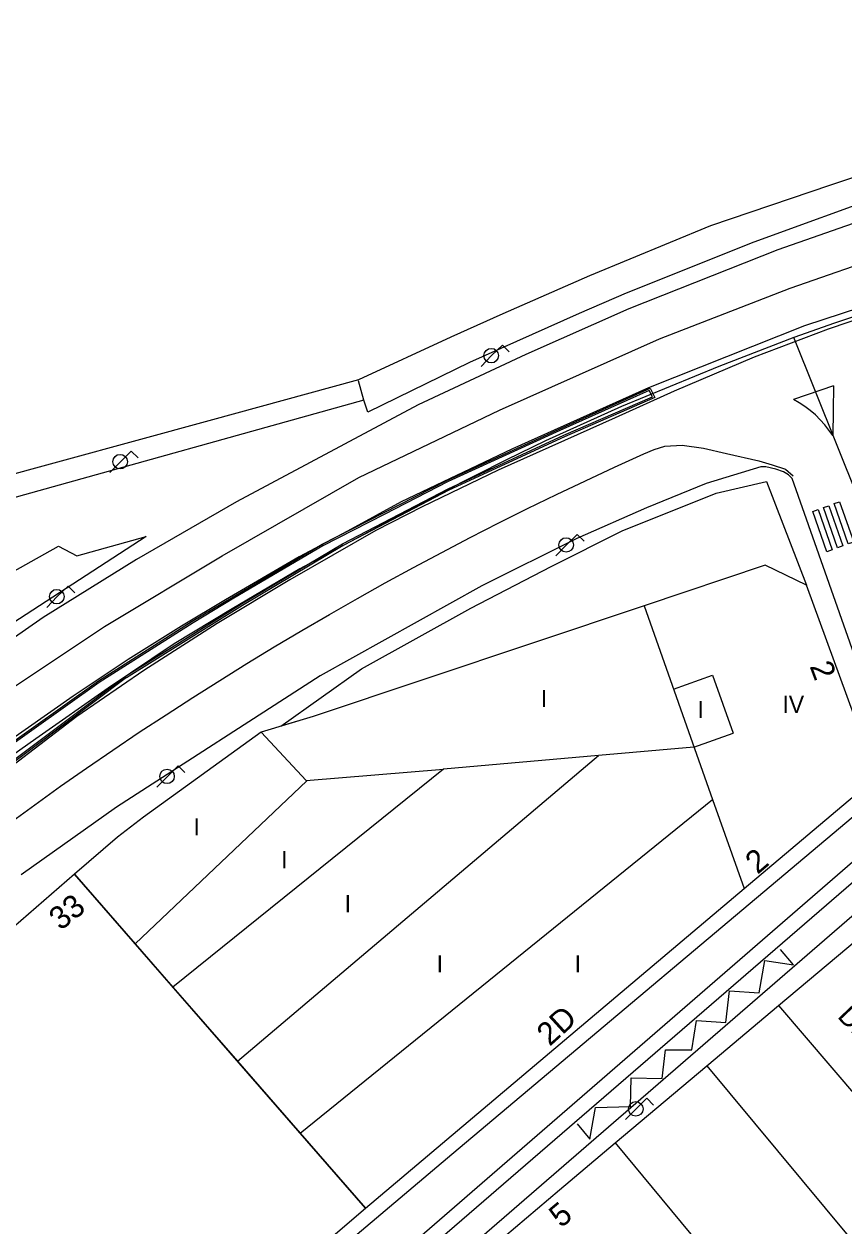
# Model space of a CAD drawing. Extents: x 282771 to 285132, y 4823109 to 4825496.
# Drawn here: x 284006.5 to 284078.3, y 4824146.9 to 4824252.3 of the extents above; entities that cross this region are included whole.
import ezdxf

# ---------------------------------------------------------------- set-up
doc = ezdxf.new("R2010")
doc.units = 0
for name, color, linetype in [('ACERA-BORDILLO', 7, 'Continuous'), ('ACERA-INTERIOR', 7, 'Continuous'), ('BORDILLO', 7, 'Continuous'), ('CALLE-EJE', 7, 'Continuous'), ('CARGA_DESCARGA', 7, 'Continuous'), ('EDIFICIO', 7, 'Continuous'), ('EDIFICIO-PROYECTADO', 7, 'Continuous'), ('FAROLA', 7, 'Continuous'), ('MEDIANERA', 7, 'Continuous'), ('NUM-LOCAL', 7, 'Continuous'), ('NUM-PORTAL', 7, 'Continuous'), ('NUM-VADO', 7, 'Continuous'), ('PASO-PEATONES', 7, 'Continuous'), ('SENAL-VIARIA', 7, 'Continuous'), ('TXT-ALTURA-EDIFICIO', 7, 'Continuous'), ('TXT-EDIFICIOS', 7, 'Continuous'), ('VALLA', 7, 'Continuous'), ('ZONA-VERDE', 7, 'Continuous')]:
    doc.layers.add(name, color=color, linetype=linetype)

msp = doc.modelspace()

# ---------------------------------------------------------------- linework, layer by layer
at = {"layer": 'ACERA-BORDILLO'}
for points in [[(284179.07, 4824252.27), (284149.26, 4824249.55), (284122.98, 4824246.97), (284114.72, 4824246.16), (284109.16, 4824245.04), (284101.93, 4824243.38), (284092.83, 4824240.93), (284086.59, 4824238.93), (284082.5, 4824237.53), (284070.43, 4824233.15), (284059.24, 4824228.68), (284055.12, 4824226.9), (284045.5, 4824222.6), (284036.58, 4824218.26), (284036.23, 4824219.32), (284005.23, 4824210.67)], [(284082.11, 4824188.8), (284073.78, 4824212.44), (284073.45, 4824212.76), (284073.02, 4824213.02), (284072.35, 4824213.26), (284071.47, 4824213.47), (284071.02, 4824213.47), (284066.23, 4824212), (284061.02, 4824209.88), (284054.91, 4824207.19), (284046.59, 4824203.05), (284032.41, 4824195.14), (284014.57, 4824183.64), (284006.2, 4824177.7)], [(284027.74, 4824139.53), (284043.95, 4824153.22), (284080.97, 4824184.37)], [(284095.25, 4824146.06), (284095.88, 4824147.2), (284096, 4824148.22), (284095.99, 4824149.76), (284087.36, 4824174.06), (284087.2, 4824174.45), (284086.98, 4824174.84), (284086.71, 4824175.22), (284086.39, 4824175.58), (284086.01, 4824175.91), (284085.58, 4824176.19), (284085.11, 4824176.42), (284084.61, 4824176.59), (284084.1, 4824176.69), (284083.57, 4824176.72), (284083.06, 4824176.69), (284082.57, 4824176.59), (284082.11, 4824176.44), (284081.69, 4824176.24), (284081.31, 4824176.01), (284080.97, 4824175.75), (283971.69, 4824081.2)]]:
    msp.add_lwpolyline(points, dxfattribs=at)
at = {"layer": 'ACERA-INTERIOR'}
for points in [[(284036.23, 4824219.32), (284035.78, 4824220.99)], [(284028.96, 4824190.74), (284036.03, 4824195.76), (284045.63, 4824201.08), (284052.67, 4824204.74), (284058.88, 4824207.85), (284067.13, 4824211.17), (284071.52, 4824212.17), (284075.04, 4824203.09)]]:
    msp.add_lwpolyline(points, dxfattribs=at)
at = {"layer": 'BORDILLO'}
for points in [[(284004.09, 4824188.4), (284012.97, 4824194.7), (284021.2, 4824199.93), (284024.78, 4824202.07), (284032.59, 4824206.68), (284037.95, 4824209.43), (284043.58, 4824212.31), (284053.35, 4824216.78), (284061.33, 4824220.37)], [(284061.33, 4824220.37), (284061.74, 4824219.54), (284053.84, 4824216.09), (284043.69, 4824211.41), (284034.43, 4824206.57), (284025.6, 4824201.32), (284015.43, 4824194.99), (284015.44, 4824195), (284004.18, 4824186.57)], [(284004.2, 4824203.57), (284009.48, 4824206.51), (284011.09, 4824205.67), (284017.15, 4824207.35), (284000.18, 4824196.34)]]:
    msp.add_lwpolyline(points, dxfattribs=at)
at = {"layer": 'CALLE-EJE'}
for points in [[(284261.87, 4824252.25), (284254.5, 4824251.87), (284239.08, 4824250.55), (284165.54, 4824244.07), (284149.74, 4824242.61), (284137.83, 4824241.41), (284131.99, 4824240.62), (284123.18, 4824238.72), (284101.16, 4824233.36), (284089.55, 4824230.07), (284077.5, 4824226.06), (284073.92, 4824224.8)], [(284073.92, 4824224.8), (284067.35, 4824222.26), (284058.81, 4824218.75), (284052.16, 4824215.76), (284048.73, 4824214.08), (284043.26, 4824211.31), (284036.61, 4824207.73), (284030.62, 4824204.52), (284024.71, 4824201.01), (284019.6, 4824197.95), (284013.83, 4824194.08), (284007.48, 4824189.62), (284001.66, 4824185.5), (283993.97, 4824179.77), (283985.46, 4824172.97), (283894.16, 4824092.88), (283874.96, 4824075.21), (283855.41, 4824057.3), (283842.12, 4824045.6)], [(284088.93, 4824187.39), (284073.92, 4824224.8)], [(284088.93, 4824187.39), (283913.87, 4824035.65), (283892.62, 4824019.48)]]:
    msp.add_lwpolyline(points, dxfattribs=at)
at = {"layer": 'CARGA_DESCARGA'}
msp.add_lwpolyline([(284054.93, 4824155.88), (284056.05, 4824154.56), (284056.54, 4824157.33), (284059.6, 4824157.41), (284059.68, 4824159.91), (284062.4, 4824159.86), (284062.69, 4824162.38), (284065, 4824162.38), (284065.4, 4824164.96), (284067.98, 4824164.77), (284068.28, 4824167.54), (284070.89, 4824167.38), (284071.38, 4824170.2), (284073.91, 4824169.82), (284072.77, 4824171.16)], dxfattribs=at)
at = {"layer": 'EDIFICIO'}
for points in [[(284016.2, 4824171.66), (284019.5, 4824167.87), (284025.17, 4824161.37), (284030.67, 4824155.06), (284036.39, 4824148.5), (284069.56, 4824176.5), (284079.24, 4824184.67), (284080.38, 4824188.46), (284075.04, 4824203.09), (284071.42, 4824204.86), (284060.8, 4824201.3), (284031.79, 4824191.6), (284027.25, 4824190.21), (284016.92, 4824182.76), (284014.64, 4824181.02), (284010.88, 4824177.76), (284016.2, 4824171.66)], [(284029.93, 4824130.15), (284039.28, 4824138.1), (284048.58, 4824146.02), (284053.38, 4824150.1), (284058.28, 4824154.22), (284066.31, 4824160.98), (284072.59, 4824166.26), (284082.02, 4824174.19), (284085.88, 4824173.13), (284094.49, 4824149.85), (284093.48, 4824146.01), (284085.02, 4824138.45), (284077.16, 4824131.42), (284073.85, 4824128.47), (284068.06, 4824123.28), (284059.08, 4824115.23), (284049.68, 4824106.81)]]:
    msp.add_lwpolyline(points, dxfattribs=at)
at = {"layer": 'EDIFICIO-PROYECTADO'}
msp.add_lwpolyline([(283979.94, 4824150.89), (284005.12, 4824121.71), (284036.39, 4824148.5), (284010.88, 4824177.76), (283979.94, 4824150.89)], dxfattribs=at)
at = {"layer": 'FAROLA'}
for p, q in [((284048.38, 4824224.14), (284047.44, 4824223.21)), ((284048.97, 4824223.55), (284048.38, 4824224.14)), ((284047.44, 4824223.21), (284046.51, 4824222.27)), ((284015.86, 4824214.85), (284014.92, 4824213.92)), ((284016.45, 4824214.26), (284015.86, 4824214.85)), ((284014.92, 4824213.92), (284013.99, 4824212.98)), ((284054.95, 4824207.55), (284054.01, 4824206.62)), ((284055.54, 4824206.96), (284054.95, 4824207.55)), ((284054.01, 4824206.62), (284053.08, 4824205.68)), ((284010.31, 4824203.02), (284009.37, 4824202.09)), ((284010.9, 4824202.43), (284010.31, 4824203.02)), ((284009.37, 4824202.09), (284008.44, 4824201.15)), ((284019.97, 4824187.27), (284019.03, 4824186.34)), ((284020.56, 4824186.68), (284019.97, 4824187.27)), ((284019.03, 4824186.34), (284018.1, 4824185.4)), ((284061.05, 4824158.13), (284060.11, 4824157.2)), ((284061.64, 4824157.54), (284061.05, 4824158.13)), ((284060.11, 4824157.2), (284059.18, 4824156.26))]:
    msp.add_line(p, q, dxfattribs=at)
for centre in [(284047.4, 4824223.21), (284014.88, 4824213.92), (284053.97, 4824206.62), (284009.33, 4824202.09), (284018.99, 4824186.34), (284060.07, 4824157.2)]:
    msp.add_circle(centre, 0.637, dxfattribs=at)
at = {"layer": 'MEDIANERA'}
msp.add_line((284065.17, 4824188.91), (284056.81, 4824188.16), dxfattribs=at)
for points in [[(284060.8, 4824201.3), (284066.81, 4824184.3)], [(284063.38, 4824193.99), (284066.81, 4824195.2)], [(284066.81, 4824195.2), (284068.6, 4824190.12)], [(284027.25, 4824190.21), (284031.18, 4824185.99), (284043.22, 4824186.98)], [(284065.17, 4824188.91), (284068.6, 4824190.12)], [(284025.17, 4824161.37), (284056.81, 4824188.16)], [(284056.81, 4824188.16), (284043.22, 4824186.98)], [(284043.22, 4824186.98), (284019.5, 4824167.87)], [(284031.24, 4824185.94), (284016.2, 4824171.66)], [(284030.67, 4824155.06), (284066.81, 4824184.3)], [(284066.81, 4824184.3), (284069.56, 4824176.5)], [(284072.59, 4824166.26), (284091.45, 4824144.21)], [(284066.31, 4824160.98), (284085.02, 4824138.45)], [(284058.28, 4824154.22), (284077.16, 4824131.42)]]:
    msp.add_lwpolyline(points, dxfattribs=at)
at = {"layer": 'PASO-PEATONES'}
for points in [[(284078.7, 4824206.71), (284077.47, 4824210.24), (284077.94, 4824210.41), (284079.17, 4824206.88)], [(284076.82, 4824206.02), (284075.59, 4824209.55), (284076.06, 4824209.72), (284077.29, 4824206.19)], [(284077.76, 4824206.36), (284076.53, 4824209.89), (284077, 4824210.06), (284078.23, 4824206.53)]]:
    msp.add_lwpolyline(points, close=True, dxfattribs=at)
at = {"layer": 'SENAL-VIARIA'}
for points in [[(284123.62, 4824246.09), (284113.04, 4824244.01), (284096.82, 4824240.14), (284088.86, 4824237.89), (284080.29, 4824235.21), (284072.52, 4824232.47), (284059.47, 4824227.32), (284050.43, 4824223.3), (284041.01, 4824218.89), (284025.09, 4824210.41), (284016.31, 4824205.34), (284008.12, 4824200.25), (283999.01, 4824193.91), (283990.16, 4824187.36), (283981.01, 4824180.2), (283970.32, 4824171.27), (283960.53, 4824162.74), (283945.42, 4824149.68), (283918.81, 4824126.11), (283902.79, 4824111.74), (283843.23, 4824058.28)], [(283848.8, 4824058.56), (283891.08, 4824096.63), (283901.5, 4824105.8), (283931.57, 4824132.71), (283951.45, 4824150.25), (283973.77, 4824169.48), (283985.29, 4824178.99), (283998.97, 4824189.61), (284005.52, 4824194.15), (284013.51, 4824199.48), (284023.81, 4824205.68), (284035.8, 4824212.52), (284048.14, 4824218.42), (284062.15, 4824224.69), (284073.6, 4824229.12), (284082.52, 4824232.22), (284090.62, 4824234.78), (284100.16, 4824237.48), (284108.16, 4824239.6), (284117.52, 4824241.62), (284122.52, 4824242.48)], [(284123.32, 4824238.54), (284119.68, 4824237.71), (284116.11, 4824236.83), (284111.79, 4824235.83), (284102.6, 4824233.44), (284094.34, 4824231.16), (284087.71, 4824229.17), (284076.93, 4824225.53), (284070.44, 4824223.09), (284063.44, 4824220.1), (284058.28, 4824217.75), (284048.02, 4824213.18), (284041.34, 4824209.95), (284037.28, 4824207.88), (284029.75, 4824203.55), (284023.39, 4824199.75), (284016.96, 4824195.62), (284011.07, 4824191.6), (284002.21, 4824184.8), (283996.03, 4824180.01), (283978.55, 4824165.64), (283969.47, 4824157.68), (283948.4, 4824139.21), (283931.28, 4824124.24)], [(284123.3, 4824238.89), (284114.54, 4824237.12), (284099.53, 4824233.36), (284089.41, 4824230.6), (284074.86, 4824225.83), (284061.18, 4824220.38)], [(284061.18, 4824220.38), (284049.2, 4824215.01), (284039.5, 4824210.39), (284034.82, 4824207.83), (284030.58, 4824205.57), (284024.1, 4824201.82), (284020.26, 4824199.49), (284015.59, 4824196.57), (284010.76, 4824193.36), (284002.02, 4824187.26), (283996.7, 4824183.31), (283991.67, 4824179.52), (283986.31, 4824175.29), (283974.46, 4824165.48), (283957.34, 4824150.68), (283929.98, 4824126.4), (283903.84, 4824103.22), (283891.08, 4824091.8), (283873.62, 4824076.1), (283853.7, 4824058.17)], [(284077.41, 4824220.58), (284073.89, 4824219.38)], [(284077.41, 4824220.58), (284077.38, 4824218.39), (284077.33, 4824216.21)], [(284077.33, 4824216.21), (284077, 4824216.69), (284076.63, 4824217.15), (284076.23, 4824217.59), (284075.81, 4824218.01), (284075.36, 4824218.4), (284074.89, 4824218.76), (284074.39, 4824219.09), (284073.89, 4824219.38)], [(284061.69, 4824215), (284062.62, 4824215.28), (284064.14, 4824215.36), (284066.02, 4824215.11), (284068.03, 4824214.64), (284070.87, 4824213.98), (284072.04, 4824213.65), (284073.2, 4824213.26), (284073.87, 4824212.68)], [(284005.14, 4824182.21), (284007.39, 4824183.85), (284009.66, 4824185.47), (284011.94, 4824187.06), (284014.25, 4824188.64), (284016.56, 4824190.2), (284018.9, 4824191.74), (284021.25, 4824193.26), (284023.61, 4824194.75), (284025.99, 4824196.23), (284028.39, 4824197.69), (284030.8, 4824199.12), (284033.23, 4824200.53), (284035.67, 4824201.93), (284038.12, 4824203.29), (284040.59, 4824204.64), (284043.07, 4824205.97), (284045.56, 4824207.27), (284048.07, 4824208.55), (284050.59, 4824209.81), (284053.12, 4824211.04), (284055.66, 4824212.25), (284058.22, 4824213.44), (284060.79, 4824214.6), (284061.69, 4824215)], [(283962.86, 4824076.69), (284080.44, 4824178.24)], [(284054.93, 4824155.88), (284056.05, 4824154.56), (284056.54, 4824157.33), (284059.6, 4824157.41), (284059.68, 4824159.91), (284062.4, 4824159.86), (284062.69, 4824162.38), (284065, 4824162.38), (284065.4, 4824164.96), (284067.98, 4824164.77), (284068.28, 4824167.54), (284070.89, 4824167.38), (284071.38, 4824170.2), (284073.91, 4824169.82), (284072.77, 4824171.16)]]:
    msp.add_lwpolyline(points, dxfattribs=at)
at = {"layer": 'VALLA'}
msp.add_lwpolyline([(284122.17, 4824248.63), (284115.26, 4824247.97), (284106.06, 4824246.71), (284104.47, 4824246.41), (284102.89, 4824246.1), (284095.27, 4824243.9), (284083.16, 4824240.18), (284077.13, 4824238.14), (284066.61, 4824234.58), (284056.01, 4824230.21), (284048.42, 4824226.88), (284043.86, 4824224.83), (284035.77, 4824221.1), (284022.65, 4824217.51), (284003.36, 4824212.23), (283980.4, 4824205.96), (283970.5, 4824203.16), (283956.58, 4824191.59), (283942.88, 4824180.2), (283926.33, 4824166.3), (283903.62, 4824146.11), (283898.95, 4824144.78), (283897.63, 4824146.28), (283896.77, 4824145.46)], dxfattribs=at)
at = {"layer": 'ZONA-VERDE'}
for p, q in [((284061.26, 4824220.17), (284053.41, 4824216.64)), ((284053.41, 4824216.64), (284043.64, 4824212.17)), ((284043.63, 4824211.55), (284053.78, 4824216.23)), ((284034.36, 4824206.71), (284043.63, 4824211.55)), ((284058.88, 4824207.85), (284067.13, 4824211.17)), ((284067.13, 4824211.17), (284071.52, 4824212.17)), ((284071.52, 4824212.17), (284075.04, 4824203.09)), ((284052.67, 4824204.74), (284058.88, 4824207.85)), ((284025.53, 4824201.45), (284034.36, 4824206.71)), ((284071.42, 4824204.86), (284060.8, 4824201.3)), ((284075.04, 4824203.09), (284071.42, 4824204.86)), ((284045.63, 4824201.08), (284052.67, 4824204.74)), ((284015.35, 4824195.12), (284025.53, 4824201.45)), ((284060.8, 4824201.3), (284031.79, 4824191.6)), ((284036.03, 4824195.76), (284045.63, 4824201.08)), ((284021.28, 4824199.81), (284013.05, 4824194.58)), ((284028.96, 4824190.73), (284036.03, 4824195.76)), ((284004.09, 4824186.69), (284015.35, 4824195.12)), ((284013.05, 4824194.58), (284004.17, 4824188.27)), ((284031.79, 4824191.6), (284028.96, 4824190.73))]:
    msp.add_line(p, q, dxfattribs=at)
for points in [[(284053.78, 4824216.23), (284061.54, 4824219.61), (284061.26, 4824220.17)], [(284043.64, 4824212.17), (284038.02, 4824209.3), (284032.65, 4824206.54)], [(284032.65, 4824206.54), (284024.85, 4824201.95), (284021.28, 4824199.81)]]:
    msp.add_lwpolyline(points, dxfattribs=at)

# ---------------------------------------------------------------- texts
at = {"layer": 'NUM-LOCAL'}
for s, rotation, p in [('2', 290.6449, (284075.29, 4824196)), ('2D', 42.337, (284052.53, 4824162.63))]:
    msp.add_text(s, height=2, rotation=rotation, dxfattribs=at).set_placement(p)
at = {"layer": 'NUM-PORTAL'}
for s, rotation, p in [('2', 40.5416, (284070.75, 4824177.7)), ('5', 39.96, (284053.53, 4824146.71))]:
    msp.add_text(s, height=2, rotation=rotation, dxfattribs=at).set_placement(p)
at = {"layer": 'NUM-VADO'}
msp.add_text('33', height=2, rotation=38.5261, dxfattribs=at).set_placement((284009.66, 4824172.77))
at = {"layer": 'TXT-ALTURA-EDIFICIO'}
for s, p in [('I', (284051.75, 4824192.41)), ('IV', (284072.93, 4824191.9)), ('I', (284065.48, 4824191.45)), ('I', (284021.31, 4824181.17)), ('I', (284028.99, 4824178.29)), ('I', (284034.56, 4824174.44)), ('I', (284042.62, 4824169.16)), ('I', (284054.72, 4824169.16))]:
    msp.add_text(s, height=1.5, rotation=0, dxfattribs=at).set_placement(p)
at = {"layer": 'TXT-EDIFICIOS'}
msp.add_text('Diario El Comercio', height=1.75, rotation=313.5164, dxfattribs=at).set_placement((284077.67, 4824165.25))

doc.saveas('drawing.dxf')
